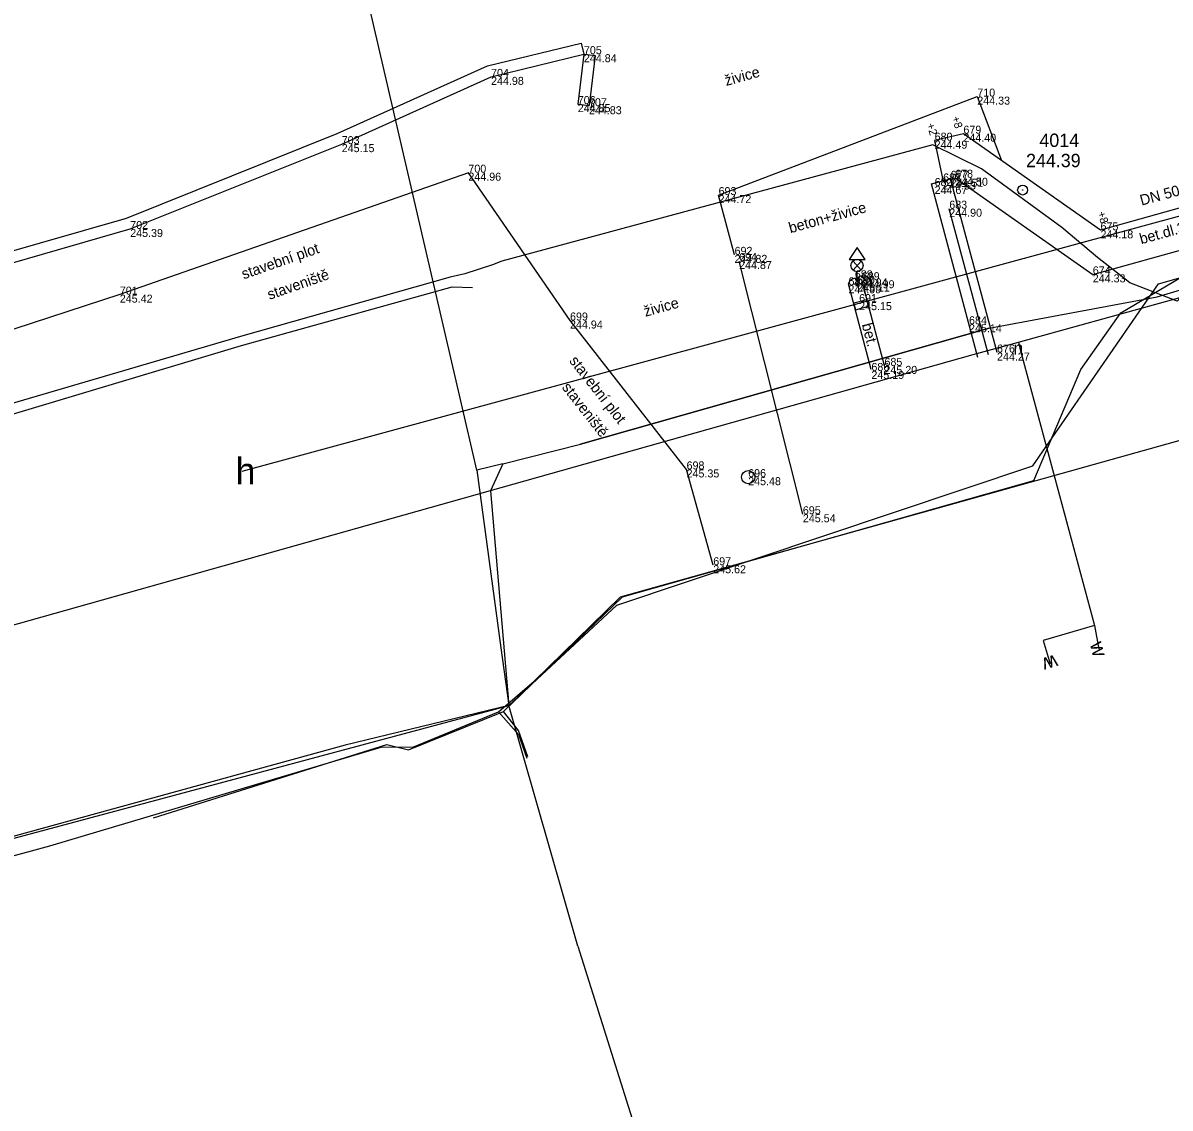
# Model space of a CAD drawing. Extents: x -599432 to -598680, y -1159407 to -1158632.
# Drawn here: x -599187.97 to -599144.96, y -1158984.65 to -1158943.99 of the extents above; entities that cross this region are included whole.
import ezdxf

# ---------------------------------------------------------------- set-up
doc = ezdxf.new("R2010")
doc.units = 0
for name, color, linetype in [('0001 VY - Body PBP', 7, 'Continuous'), ('0002 VY - Body PBP - čísla', 7, 'Continuous'), ('0003 VY - Body PBP - výšky', 7, 'Continuous'), ('0004 VY - Body podrobné', 7, 'Continuous'), ('0005 VY - Body podrobné - čísla', 7, 'Continuous'), ('0006 VY - Body podrobné - výšky', 7, 'Continuous'), ('0015 ZA - Plot - kovový', 7, 'Continuous'), ('0024 ZA - Podezdívka', 7, 'Continuous'), ('0025 ZA - Opěrná zeď', 7, 'Continuous'), ('0027 ZA - Silnice_cesta zpevněná', 7, 'Continuous'), ('0030 ZA - Chodník', 7, 'Continuous'), ('0031 ZA - Ostatní rozhraní', 7, 'Continuous'), ('0032 TE - Popis povrchu', 7, 'Continuous'), ('0071 ZA - Zábradlí', 7, 'Continuous'), ('0073 TE - Výška obrubníků a zdí', 7, 'Continuous'), ('0074 TE - Vysvětlivky', 7, 'Continuous'), ('0075 ZA - BVK - kanalizace - buňky', 7, 'Continuous'), ('0105 ZA - TSB - VO - buňky', 7, 'Continuous'), ('0200 PV - BVK - kanalizace - buňky', 7, 'Continuous'), ('0201 PV - BVK - kanalizace - popis', 7, 'Continuous'), ('0206 PV - BVK - kanalizace - jednotná', 7, 'Continuous'), ('0212 PV - BVK - vodovod - buňky', 7, 'Continuous'), ('0214 PV - BVK - vodovod - pitná', 7, 'Continuous'), ('0215 PV - BVK - vodovod - pitná přípojka', 7, 'Continuous'), ('0454 PV - O2 - kabel zaměřený', 7, 'Continuous'), ('0455 PV - O2 - kabel nezaměřený', 7, 'Continuous'), ('0502 PV - UPC - vedení', 7, 'Continuous'), ('0550 PV - UPC - přípojka', 7, 'Continuous'), ('0552 PV - OT VUT', 7, 'Continuous'), ('0602 PV - FASTER', 7, 'Continuous'), ('0703 PV - DIAL TELECOM optický kabel', 7, 'Continuous'), ('0750 ZA - nerozlišené sítě - buňky', 7, 'Continuous')]:
    doc.layers.add(name, color=color, linetype=linetype)

msp = doc.modelspace()

# ---------------------------------------------------------------- linework, layer by layer
at = {"layer": '0001 VY - Body PBP'}
for radius in [0.188, 0.00896]:
    msp.add_circle((-599150.49, -1158950.25), radius, dxfattribs=at)
at = {"layer": '0004 VY - Body podrobné'}
for p, q in [((-599166.94, -1158945.16), (-599166.94, -1158945.16)), ((-599170.42, -1158946.01), (-599170.42, -1158946.01)), ((-599152.19, -1158946.75), (-599152.19, -1158946.75)), ((-599167.17, -1158947.03), (-599167.17, -1158947.03)), ((-599166.75, -1158947.11), (-599166.75, -1158947.11)), ((-599152.71, -1158948.14), (-599152.71, -1158948.14)), ((-599176.02, -1158948.53), (-599176.02, -1158948.53)), ((-599153.79, -1158948.4), (-599153.79, -1158948.4)), ((-599171.27, -1158949.6), (-599171.27, -1158949.6)), ((-599153.47, -1158949.93), (-599153.47, -1158949.93)), ((-599153.19, -1158949.83), (-599153.19, -1158949.83)), ((-599153.02, -1158949.79), (-599153.02, -1158949.79)), ((-599153.79, -1158950.1), (-599153.79, -1158950.1)), ((-599161.89, -1158950.44), (-599161.89, -1158950.44)), ((-599153.24, -1158950.95), (-599153.24, -1158950.95)), ((-599183.95, -1158951.71), (-599183.95, -1158951.71)), ((-599147.57, -1158951.76), (-599147.57, -1158951.76)), ((-599161.29, -1158952.68), (-599161.29, -1158952.68)), ((-599161.12, -1158952.91), (-599161.12, -1158952.91)), ((-599147.86, -1158953.41), (-599147.86, -1158953.41)), ((-599157.02, -1158953.82), (-599157.02, -1158953.82)), ((-599156.78, -1158953.56), (-599156.78, -1158953.56)), ((-599156.7, -1158953.76), (-599156.7, -1158953.76)), ((-599156.52, -1158953.63), (-599156.52, -1158953.63)), ((-599184.34, -1158954.17), (-599184.34, -1158954.17)), ((-599156.62, -1158954.45), (-599156.62, -1158954.45)), ((-599167.46, -1158955.14), (-599167.46, -1158955.14)), ((-599152.5, -1158955.28), (-599152.5, -1158955.28)), ((-599151.45, -1158956.34), (-599151.45, -1158956.34)), ((-599155.67, -1158956.84), (-599155.67, -1158956.84)), ((-599156.16, -1158957.03), (-599156.16, -1158957.03)), ((-599163.09, -1158960.72), (-599163.09, -1158960.72)), ((-599160.78, -1158961.01), (-599160.78, -1158961.01)), ((-599158.73, -1158962.4), (-599158.73, -1158962.4)), ((-599162.09, -1158964.31), (-599162.09, -1158964.31))]:
    msp.add_line(p, q, dxfattribs=at)
at = {"layer": '0015 ZA - Plot - kovový'}
for p, q in [((-599171.27, -1158949.6), (-599184.34, -1158954.17)), ((-599167.46, -1158955.14), (-599171.27, -1158949.6)), ((-599184.34, -1158954.17), (-599204.36, -1158960.66)), ((-599163.09, -1158960.72), (-599167.46, -1158955.14)), ((-599162.09, -1158964.31), (-599163.09, -1158960.72))]:
    msp.add_line(p, q, dxfattribs=at)
at = {"layer": '0024 ZA - Podezdívka'}
for p, q in [((-599170.56, -1158945.602), (-599167.042, -1158944.742)), ((-599167.042, -1158944.742), (-599166.94, -1158945.16)), ((-599170.42, -1158946.01), (-599166.94, -1158945.16)), ((-599166.94, -1158945.16), (-599167.17, -1158947.03)), ((-599166.94, -1158945.16), (-599166.513, -1158945.212)), ((-599166.513, -1158945.212), (-599166.743, -1158947.082)), ((-599176.188, -1158948.134), (-599170.56, -1158945.602)), ((-599176.02, -1158948.53), (-599170.42, -1158946.01)), ((-599167.17, -1158947.03), (-599166.743, -1158947.082)), ((-599184.09, -1158951.303), (-599176.188, -1158948.134)), ((-599183.95, -1158951.71), (-599176.02, -1158948.53)), ((-599153.906, -1158950.021), (-599153.19, -1158949.83)), ((-599152.166, -1158956.531), (-599153.906, -1158950.021)), ((-599208.629, -1158958.358), (-599184.09, -1158951.303)), ((-599208.514, -1158958.772), (-599183.95, -1158951.71)), ((-599156.175, -1158956.974), (-599157.025, -1158953.764)), ((-599155.67, -1158956.84), (-599156.52, -1158953.63))]:
    msp.add_line(p, q, dxfattribs=at)
msp.add_arc((-599156.725, -1158953.875), 0.32, 50.0115, 159.6513, dxfattribs=at)
at = {"layer": '0025 ZA - Opěrná zeď'}
msp.add_line((-599151.45, -1158956.34), (-599153.19, -1158949.83), dxfattribs=at)
at = {"layer": '0027 ZA - Silnice_cesta zpevněná'}
for p, q in [((-599152.71, -1158948.14), (-599153.79, -1158948.4)), ((-599147.57, -1158951.76), (-599152.71, -1158948.14)), ((-599138.67, -1158949.26), (-599147.57, -1158951.76))]:
    msp.add_line(p, q, dxfattribs=at)
at = {"layer": '0030 ZA - Chodník'}
for p, q in [((-599153.79, -1158948.4), (-599153.47, -1158949.93)), ((-599153.19, -1158949.83), (-599153.02, -1158949.79)), ((-599153.02, -1158949.79), (-599147.86, -1158953.41)), ((-599147.86, -1158953.41), (-599138.28, -1158950.75))]:
    msp.add_line(p, q, dxfattribs=at)
at = {"layer": '0031 ZA - Ostatní rozhraní'}
for p, q in [((-599161.89, -1158950.44), (-599152.19, -1158946.75)), ((-599152.19, -1158946.75), (-599151.277, -1158949.149)), ((-599161.29, -1158952.68), (-599161.89, -1158950.44))]:
    msp.add_line(p, q, dxfattribs=at)
at = {"layer": '0071 ZA - Zábradlí'}
for p, q in [((-599151.776, -1158956.427), (-599153.24, -1158950.95)), ((-599158.73, -1158962.4), (-599161.12, -1158952.91))]:
    msp.add_line(p, q, dxfattribs=at)
at = {"layer": '0075 ZA - BVK - kanalizace - buňky'}
msp.add_circle((-599160.78, -1158961.01), 0.25, dxfattribs=at)
at = {"layer": '0105 ZA - TSB - VO - buňky'}
for p, q in [((-599156.55, -1158952.91), (-599156.85, -1158953.254)), ((-599156.85, -1158952.91), (-599156.55, -1158953.254)), ((-599156.7, -1158953.76), (-599156.7, -1158953.31)), ((-599156.85, -1158953.76), (-599156.55, -1158953.76))]:
    msp.add_line(p, q, dxfattribs=at)
msp.add_lwpolyline([(-599157, -1158952.854), (-599156.4, -1158952.854), (-599156.7, -1158952.404), (-599157, -1158952.854)], dxfattribs=at)
msp.add_circle((-599156.7, -1158953.082), 0.228, dxfattribs=at)
at = {"layer": '0206 PV - BVK - kanalizace - jednotná'}
msp.add_line((-599179.749, -1158960.781), (-599098.005, -1158938.54), dxfattribs=at)
msp.add_line((-599179.749, -1158960.781), (-599098.005, -1158938.54), dxfattribs=at)
at = {"layer": '0214 PV - BVK - vodovod - pitná'}
msp.add_lwpolyline([(-599224.534, -1158936.87), (-599222.42, -1158945.16), (-599215.18, -1158973.1), (-599214.01, -1158973.78), (-599152.34, -1158956.416), (-599150.65, -1158955.95), (-599117.576, -1158946.804), (-599098.24, -1158941.96), (-599043.28, -1158926.64)], dxfattribs=at)
at = {"layer": '0215 PV - BVK - vodovod - pitná přípojka'}
for points in [[(-599150.65, -1158955.95), (-599150.589, -1158956.174), (-599147.79, -1158966.566), (-599147.628, -1158967.456)], [(-599147.79, -1158966.566), (-599149.723, -1158967.13), (-599149.459, -1158968.003)]]:
    msp.add_lwpolyline(points, dxfattribs=at)
at = {"layer": '0454 PV - O2 - kabel zaměřený'}
for points in [[(-599170.95, -1158960.75), (-599171.57, -1158958.1), (-599176.08, -1158938.65), (-599176.27, -1158937.98), (-599197.19, -1158944.1), (-599211.71, -1158947.94), (-599214.99, -1158947.61), (-599219.74, -1158945.64), (-599223.26, -1158942.69), (-599223.85, -1158942.83), (-599244.1, -1158947.49), (-599244.69, -1158950.99), (-599249.7, -1158956.72), (-599251.15, -1158957.14), (-599310.75, -1158974.35), (-599313.69, -1158973.15)], [(-599171.57, -1158958.1), (-599176.08, -1158938.65)], [(-599169.98, -1158960.51), (-599167.07, -1158959.77), (-599151.74, -1158955.43), (-599145.44, -1158954.25), (-599130.67, -1158949.83), (-599120.995, -1158946.541)], [(-599169.75, -1158969.57), (-599165.7, -1158965.8), (-599150.11, -1158960.59), (-599145.4, -1158953.76), (-599130.58, -1158949.57), (-599123.67, -1158947.79), (-599120.83, -1158947.22)], [(-599175.89, -1158971.05), (-599199.12, -1158977.43), (-599202.53, -1158977), (-599214.11, -1158979.22), (-599233.7, -1158983.22), (-599234.54, -1158980.42), (-599236.41, -1158974.18), (-599238.66, -1158967.74), (-599245.35, -1158955.35), (-599248.7, -1158952.39)], [(-599151.74, -1158955.43), (-599167.07, -1158959.77)], [(-599169.98, -1158960.51), (-599170.95, -1158960.75)], [(-599169.98, -1158960.51), (-599170.44, -1158961.52), (-599169.75, -1158969.57)], [(-599165.7, -1158965.8), (-599150.11, -1158960.59)], [(-599170.95, -1158960.75), (-599170.05, -1158967.4)], [(-599170.05, -1158967.4), (-599169.75, -1158969.57)], [(-599199.12, -1158977.43), (-599169.75, -1158969.57)], [(-599169.75, -1158969.57), (-599175.89, -1158971.05)], [(-599167.17, -1158978.59), (-599169.75, -1158969.57)]]:
    msp.add_lwpolyline(points, dxfattribs=at)
at = {"layer": '0455 PV - O2 - kabel nezaměřený'}
msp.add_lwpolyline([(-599167.17, -1158978.59), (-599163.107, -1158991.493)], dxfattribs=at)
at = {"layer": '0502 PV - UPC - vedení'}
msp.add_lwpolyline([(-599183.08, -1158973.78), (-599174.33, -1158971.03), (-599173.51, -1158971.23), (-599169.96, -1158969.79), (-599165.49, -1158965.49), (-599150.07, -1158961.13), (-599148.31, -1158956.97), (-599146.81, -1158954.85), (-599144.21, -1158953.32), (-599101.81, -1158942.78)], dxfattribs=at)
at = {"layer": '0550 PV - UPC - přípojka'}
msp.add_lwpolyline([(-599169.04, -1158971.49), (-599169.39, -1158970.5), (-599169.96, -1158969.79)], dxfattribs=at)
at = {"layer": '0552 PV - OT VUT'}
msp.add_lwpolyline([(-599143.93, -1158953.57), (-599144.69, -1158954.41), (-599146.47, -1158953.73), (-599147.68, -1158952.78), (-599149.02, -1158951.66), (-599152.03, -1158949.46), (-599153.86, -1158948.56), (-599170.02, -1158952.91), (-599170.37, -1158953.05), (-599171.41, -1158953.39), (-599171.96, -1158953.52), (-599179.81, -1158955.74), (-599197.67, -1158960.97), (-599213.79, -1158965.98), (-599220.14, -1158967.23), (-599233.22, -1158970.89), (-599235.11, -1158971.48), (-599236.2, -1158971.2), (-599236.635, -1158972.68)], dxfattribs=at)
msp.add_lwpolyline([(-599143.93, -1158953.57), (-599144.69, -1158954.41), (-599146.47, -1158953.73), (-599147.68, -1158952.78), (-599149.02, -1158951.66), (-599152.03, -1158949.46), (-599153.86, -1158948.56), (-599170.02, -1158952.91), (-599170.37, -1158953.05), (-599171.41, -1158953.39), (-599171.96, -1158953.52), (-599179.81, -1158955.74), (-599197.67, -1158960.97), (-599213.79, -1158965.98), (-599220.14, -1158967.23), (-599233.22, -1158970.89), (-599235.11, -1158971.48), (-599236.2, -1158971.2), (-599236.635, -1158972.68)], dxfattribs=at)
at = {"layer": '0602 PV - FASTER'}
for points in [[(-599170.14, -1158969.8), (-599168.81, -1158968.65), (-599165.57, -1158965.49), (-599090.5, -1158944.5), (-599067.02, -1159026.87), (-599065.096, -1159026.325)], [(-599248.8, -1158945.941), (-599248.58, -1158948.73), (-599249.013, -1158949.732), (-599244.807, -1158954.35), (-599237.808, -1158968.195), (-599236.22, -1158974.87), (-599234.07, -1158983.14), (-599214.16, -1158979.65), (-599202.12, -1158977.15), (-599197.18, -1158977.6), (-599186.97, -1158974.83), (-599174.5, -1158971.11), (-599173.35, -1158971.13), (-599170.14, -1158969.8)], [(-599170.14, -1158969.8), (-599169.39, -1158970.65), (-599169.074, -1158971.541)]]:
    msp.add_lwpolyline(points, dxfattribs=at)
at = {"layer": '0703 PV - DIAL TELECOM optický kabel'}
msp.add_line((-599179.78, -1158956.07), (-599171.88, -1158953.88), dxfattribs=at)
msp.add_line((-599179.78, -1158956.07), (-599171.88, -1158953.88), dxfattribs=at)
for points in [[(-599171.88, -1158953.88), (-599171.88, -1158953.88), (-599171.12, -1158953.9), (-599171.12, -1158953.9)], [(-599215.07, -1158965.74), (-599213.37, -1158966.53), (-599213.37, -1158966.53), (-599197.55, -1158961.4), (-599197.55, -1158961.4), (-599179.78, -1158956.07), (-599179.78, -1158956.07)], [(-599215.07, -1158965.74), (-599213.37, -1158966.53), (-599213.37, -1158966.53), (-599197.55, -1158961.4), (-599197.55, -1158961.4), (-599179.78, -1158956.07), (-599179.78, -1158956.07)]]:
    msp.add_lwpolyline(points, dxfattribs=at)
at = {"layer": '0750 ZA - nerozlišené sítě - buňky'}
msp.add_lwpolyline([(-599156.751, -1158954.736), (-599156.268, -1158954.608), (-599156.332, -1158954.366), (-599156.815, -1158954.494)], close=True, dxfattribs=at)

# ---------------------------------------------------------------- texts
at = {"layer": '0002 VY - Body PBP - čísla'}
msp.add_text('4014', height=0.5, dxfattribs=at).set_placement((-599149.861, -1158948.636))
at = {"layer": '0003 VY - Body PBP - výšky'}
msp.add_text('244.39', height=0.5, dxfattribs=at).set_placement((-599150.361, -1158949.394))
at = {"layer": '0005 VY - Body podrobné - čísla'}
for s, p in [('705', (-599166.94, -1158945.16)), ('704', (-599170.42, -1158946.01)), ('710', (-599152.19, -1158946.75)), ('706', (-599167.17, -1158947.03)), ('707', (-599166.75, -1158947.11)), ('703', (-599176.02, -1158948.53)), ('680', (-599153.79, -1158948.4)), ('679', (-599152.71, -1158948.14)), ('700', (-599171.27, -1158949.6)), ('677', (-599153.19, -1158949.83)), ('678', (-599153.02, -1158949.79)), ('682', (-599153.79, -1158950.1)), ('681', (-599153.47, -1158949.93)), ('693', (-599161.89, -1158950.44)), ('683', (-599153.24, -1158950.95)), ('702', (-599183.95, -1158951.71)), ('675', (-599147.57, -1158951.76)), ('692', (-599161.29, -1158952.68)), ('694', (-599161.12, -1158952.91)), ('688', (-599156.78, -1158953.56)), ('689', (-599156.52, -1158953.63)), ('674', (-599147.86, -1158953.41)), ('687', (-599157.02, -1158953.82)), ('690', (-599156.7, -1158953.76)), ('701', (-599184.34, -1158954.17)), ('691', (-599156.62, -1158954.45)), ('699', (-599167.46, -1158955.14)), ('684', (-599152.5, -1158955.28)), ('676', (-599151.45, -1158956.34)), ('686', (-599156.16, -1158957.03)), ('685', (-599155.67, -1158956.84)), ('698', (-599163.09, -1158960.72)), ('696', (-599160.78, -1158961.01)), ('695', (-599158.73, -1158962.4)), ('697', (-599162.09, -1158964.31))]:
    msp.add_text(s, height=0.3, dxfattribs=at).set_placement(p)
at = {"layer": '0006 VY - Body podrobné - výšky'}
for s, p in [('244.84', (-599166.94, -1158945.46)), ('244.98', (-599170.42, -1158946.31)), ('244.33', (-599152.19, -1158947.05)), ('244.85', (-599167.17, -1158947.33)), ('244.83', (-599166.75, -1158947.41)), ('244.40', (-599152.71, -1158948.44)), ('245.15', (-599176.02, -1158948.83)), ('244.49', (-599153.79, -1158948.7)), ('244.96', (-599171.27, -1158949.9)), ('244.53', (-599153.47, -1158950.23)), ('244.51', (-599153.19, -1158950.13)), ('244.50', (-599153.02, -1158950.09)), ('244.67', (-599153.79, -1158950.4)), ('244.72', (-599161.89, -1158950.74)), ('244.90', (-599153.24, -1158951.25)), ('245.39', (-599183.95, -1158952.01)), ('244.18', (-599147.57, -1158952.06)), ('244.82', (-599161.29, -1158952.98)), ('244.87', (-599161.12, -1158953.21)), ('244.33', (-599147.86, -1158953.71)), ('244.99', (-599157.02, -1158954.12)), ('244.94', (-599156.78, -1158953.86)), ('245.11', (-599156.7, -1158954.06)), ('244.99', (-599156.52, -1158953.93)), ('245.42', (-599184.34, -1158954.47)), ('245.15', (-599156.62, -1158954.75)), ('244.94', (-599167.46, -1158955.44)), ('245.14', (-599152.5, -1158955.58)), ('244.27', (-599151.45, -1158956.64)), ('245.20', (-599155.67, -1158957.14)), ('245.19', (-599156.16, -1158957.33)), ('245.35', (-599163.09, -1158961.02)), ('245.48', (-599160.78, -1158961.31)), ('245.54', (-599158.73, -1158962.7)), ('245.62', (-599162.09, -1158964.61))]:
    msp.add_text(s, height=0.3, dxfattribs=at).set_placement(p)
at = {"layer": '0032 TE - Popis povrchu'}
for s, rotation, p in [('živice', 15.5236, (-599161.6, -1158946.352)), ('beton+živice', 15.5236, (-599159.198, -1158951.871)), ('bet.dl.30x30', 15.389, (-599146.044, -1158952.284)), ('živice', 15.5236, (-599164.634, -1158955.002)), ('bet.', 284.8314, (-599156.526, -1158955.291))]:
    msp.add_text(s, height=0.4, rotation=rotation, dxfattribs=at).set_placement(p)
at = {"layer": '0073 TE - Výška obrubníků a zdí'}
for s, p in [('+2', (-599154.092, -1158947.791)), ('+8', (-599153.148, -1158947.532)), ('+8', (-599147.685, -1158951.099))]:
    msp.add_text(s, height=0.3, rotation=286.6323, dxfattribs=at).set_placement(p)
at = {"layer": '0074 TE - Vysvětlivky'}
for s, rotation, p in [('stavební plot', 19.2725, (-599179.695, -1158953.6)), ('staveniště', 19.2725, (-599178.727, -1158954.368)), ('stavební plot', 308.0664, (-599167.51, -1158956.659)), ('staveniště', 308.0664, (-599167.786, -1158957.654))]:
    msp.add_text(s, height=0.4, rotation=rotation, dxfattribs=at).set_placement(p)
at = {"layer": '0200 PV - BVK - kanalizace - buňky'}
msp.add_text('h', height=1, dxfattribs=at).set_placement((-599179.999, -1158961.281))
at = {"layer": '0201 PV - BVK - kanalizace - popis'}
msp.add_text('DN 500 O', height=0.4, rotation=15, dxfattribs=at).set_placement((-599146.032, -1158950.836))
at = {"layer": '0212 PV - BVK - vodovod - buňky'}
msp.add_text('n', height=0.5, dxfattribs=at).set_placement((-599150.839, -1158956.424))
for rotation, p in [(284.7027, (-599147.976, -1158967.253)), (196.811, (-599149.269, -1158967.648))]:
    msp.add_text('w', height=0.57, rotation=rotation, dxfattribs=at).set_placement(p)

doc.saveas('drawing.dxf')
